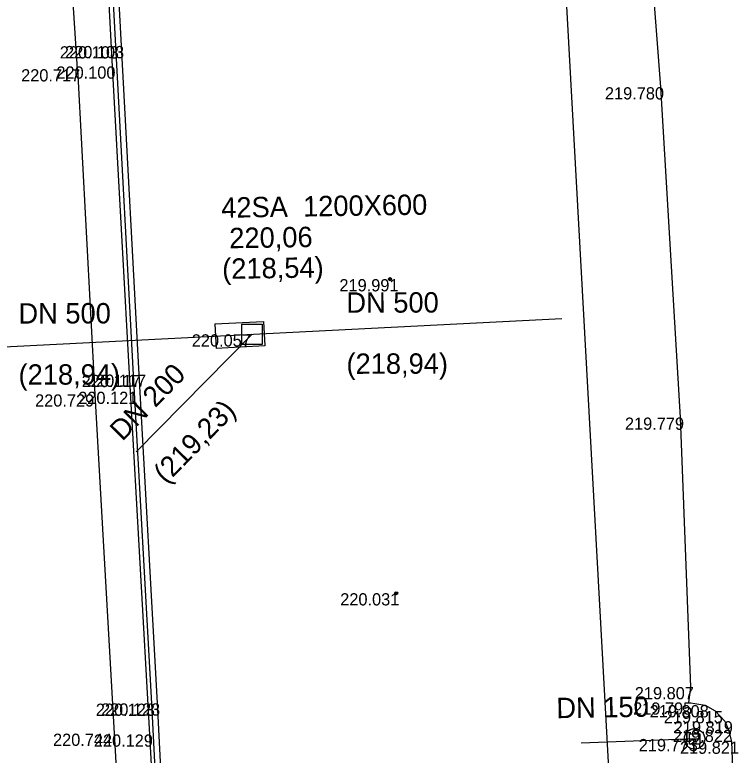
# Model space of a CAD drawing. Extents: x -599516 to -599132, y -1163668 to -1163119.
# Drawn here: x -599236.19 to -599218.44, y -1163636.04 to -1163617.87 of the extents above; entities that cross this region are included whole.
import ezdxf

# ---------------------------------------------------------------- set-up
doc = ezdxf.new("R2010")
doc.units = 0
for name, color, linetype in [('_ZEMERENI OBLAST', 7, 'Continuous'), ('Bod-oznac1', 7, 'Continuous'), ('Bod-vyska1', 7, 'Continuous'), ('Z_kanalizace-destova', 7, 'Continuous'), ('Z_kanalizace-znacky-sachta', 7, 'Continuous'), ('Z_kanalizace-znacky-vpust', 7, 'Continuous'), ('Z_ploty-drateny-kovovy', 7, 'Continuous'), ('Z_podzemni-obrys-sachty', 7, 'Continuous'), ('Z_schodiste', 7, 'Continuous'), ('Z_vol-zn-podrobny-vyskovy-bod-geo', 7, 'Continuous'), ('Z_zdi-ohradni', 7, 'Continuous'), ('Z_zlaby-odvodneni', 7, 'Continuous'), ('Z_zlaby-odvodneni-osa', 7, 'Continuous')]:
    doc.layers.add(name, color=color, linetype=linetype)

msp = doc.modelspace()

# ---------------------------------------------------------------- linework, layer by layer
at = {"layer": '_ZEMERENI OBLAST'}
msp.add_lwpolyline([(-599220.632, -1163654.171), (-599229.344, -1163496.11), (-599224.438, -1163495.846), (-599230.06, -1163390.87)], dxfattribs=at)
at = {"layer": 'Bod-oznac1'}
for p, q in [((-599233.711, -1163618.645), (-599233.711, -1163618.645)), ((-599233.581, -1163618.638), (-599233.581, -1163618.638)), ((-599234.655, -1163619.208), (-599234.655, -1163619.208)), ((-599233.797, -1163619.14), (-599233.797, -1163619.14)), ((-599220.343, -1163619.65), (-599220.343, -1163619.65)), ((-599226.984, -1163624.359), (-599226.984, -1163624.359)), ((-599230.367, -1163625.712), (-599230.367, -1163625.712)), ((-599233.274, -1163626.708), (-599233.274, -1163626.708)), ((-599233.144, -1163626.701), (-599233.144, -1163626.701)), ((-599234.222, -1163627.186), (-599234.222, -1163627.186)), ((-599233.361, -1163627.121), (-599233.361, -1163627.121)), ((-599219.859, -1163627.755), (-599219.859, -1163627.755)), ((-599226.83, -1163632.065), (-599226.83, -1163632.065)), ((-599219.61, -1163634.368), (-599219.61, -1163634.368)), ((-599232.826, -1163634.774), (-599232.826, -1163634.774)), ((-599232.696, -1163634.767), (-599232.696, -1163634.767)), ((-599219.659, -1163634.745), (-599219.659, -1163634.745)), ((-599219.247, -1163634.811), (-599219.247, -1163634.811)), ((-599219.003, -1163634.955), (-599219.003, -1163634.955)), ((-599218.769, -1163635.206), (-599218.769, -1163635.206)), ((-599218.675, -1163635.416), (-599218.675, -1163635.416)), ((-599233.748, -1163635.511), (-599233.748, -1163635.511)), ((-599232.886, -1163635.531), (-599232.886, -1163635.531)), ((-599219.509, -1163635.641), (-599219.509, -1163635.641)), ((-599218.607, -1163635.706), (-599218.607, -1163635.706))]:
    msp.add_line(p, q, dxfattribs=at)
at = {"layer": 'Z_kanalizace-destova'}
for p, q in [((-599237.965, -1163626.099), (-599222.769, -1163625.325)), ((-599233.213, -1163628.597), (-599230.367, -1163625.712)), ((-599219.509, -1163635.641), (-599222.292, -1163635.747))]:
    msp.add_line(p, q, dxfattribs=at)
msp.add_lwpolyline([(-599232.625, -1163638.773), (-599232.826, -1163634.774), (-599233.274, -1163626.708), (-599233.711, -1163618.645), (-599234.117, -1163611.029)], dxfattribs=at)
at = {"layer": 'Z_kanalizace-znacky-sachta'}
msp.add_lwpolyline([(-599230.617, -1163625.462), (-599230.117, -1163625.462), (-599230.117, -1163625.962), (-599230.617, -1163625.962)], close=True, dxfattribs=at)
at = {"layer": 'Z_kanalizace-znacky-vpust'}
msp.add_line((-599219.634, -1163635.641), (-599219.384, -1163635.641), dxfattribs=at)
msp.add_lwpolyline([(-599219.634, -1163635.516), (-599219.384, -1163635.516), (-599219.384, -1163635.766), (-599219.634, -1163635.766)], close=True, dxfattribs=at)
at = {"layer": 'Z_ploty-drateny-kovovy'}
msp.add_lwpolyline([(-599220.754, -1163614.29), (-599220.343, -1163619.65), (-599219.859, -1163627.755), (-599219.61, -1163634.368)], dxfattribs=at)
at = {"layer": 'Z_podzemni-obrys-sachty'}
msp.add_line((-599231.281, -1163625.458), (-599231.251, -1163626.057), dxfattribs=at)
msp.add_lwpolyline([(-599231.281, -1163625.458), (-599230.083, -1163625.397), (-599230.052, -1163625.996), (-599231.251, -1163626.057)], dxfattribs=at)
msp.add_circle((-599219.509, -1163635.641), 0.25, dxfattribs=at)
at = {"layer": 'Z_schodiste'}
for p, q in [((-599234.263, -1163610.32), (-599233.797, -1163619.14)), ((-599234.655, -1163619.208), (-599235.137, -1163611.288))]:
    msp.add_line(p, q, dxfattribs=at)
for points in [[(-599234.655, -1163619.208), (-599234.222, -1163627.186), (-599233.748, -1163635.511), (-599233.506, -1163639.772), (-599229.57, -1163639.504)], [(-599233.797, -1163619.14), (-599233.361, -1163627.121), (-599232.886, -1163635.531), (-599232.703, -1163638.805), (-599228.233, -1163638.55)]]:
    msp.add_lwpolyline(points, dxfattribs=at)
at = {"layer": 'Z_vol-zn-podrobny-vyskovy-bod-geo'}
for centre, radius in [((-599226.984, -1163624.359), 0.0375), ((-599226.984, -1163624.359), 0.0125), ((-599226.83, -1163632.065), 0.0375), ((-599226.83, -1163632.065), 0.0125)]:
    msp.add_circle(centre, radius, dxfattribs=at)
at = {"layer": 'Z_zdi-ohradni'}
msp.add_lwpolyline([(-599219.61, -1163634.368), (-599219.659, -1163634.745), (-599219.247, -1163634.811), (-599219.003, -1163634.955), (-599218.769, -1163635.206), (-599218.675, -1163635.416), (-599218.607, -1163635.706), (-599218.554, -1163637.031), (-599218.563, -1163637.325), (-599218.673, -1163637.613), (-599218.855, -1163637.856), (-599219.097, -1163638.029), (-599219.405, -1163638.099), (-599219.394, -1163638.472)], dxfattribs=at)
at = {"layer": 'Z_zlaby-odvodneni'}
msp.add_lwpolyline([(-599233.987, -1163611.022), (-599233.581, -1163618.638), (-599233.144, -1163626.701), (-599232.696, -1163634.767), (-599232.495, -1163638.766)], dxfattribs=at)
at = {"layer": 'Z_zlaby-odvodneni-osa'}
msp.add_lwpolyline([(-599232.625, -1163638.773), (-599232.826, -1163634.774), (-599233.274, -1163626.708), (-599233.711, -1163618.645), (-599234.117, -1163611.029)], dxfattribs=at)

# ---------------------------------------------------------------- texts
at = {"layer": 'Bod-vyska1'}
for s, p in [('220.103', (-599235.085, -1163618.945)), ('220.103', (-599234.955, -1163618.938)), ('220.717', (-599236.034, -1163619.508)), ('220.100', (-599235.169, -1163619.44)), ('219.780', (-599221.709, -1163619.95)), ('219.991', (-599228.224, -1163624.659)), ('220.057', (-599231.847, -1163626.012)), ('220.117', (-599234.548, -1163627.008)), ('220.117', (-599234.418, -1163627.001)), ('220.729', (-599235.692, -1163627.486)), ('220.121', (-599234.633, -1163627.421)), ('219.779', (-599221.218, -1163628.055)), ('220.031', (-599228.204, -1163632.365)), ('219.807', (-599220.976, -1163634.668)), ('220.123', (-599234.202, -1163635.074)), ('220.123', (-599234.072, -1163635.067)), ('219.795', (-599221.016, -1163635.045)), ('219.808', (-599220.611, -1163635.111)), ('219.815', (-599220.265, -1163635.255)), ('219.819', (-599220.02, -1163635.506)), ('219.822', (-599220.041, -1163635.716)), ('220.744', (-599235.252, -1163635.811)), ('220.129', (-599234.25, -1163635.831)), ('219.773', (-599220.879, -1163635.941)), ('219.821', (-599219.869, -1163636.006))]:
    msp.add_text(s, height=0.3, dxfattribs=at).set_placement(p)
at = {"layer": 'Z_kanalizace-destova'}
for s, rotation, p in [('42SA  1200X600 ', 0.8872, (-599231.12, -1163622.855)), (' 220,06', 0.8872, (-599231.109, -1163623.605)), ('(218,54)', 0.8872, (-599231.097, -1163624.355)), ('DN 500', 0.1024, (-599228.053, -1163625.183)), ('DN 500', 0.1024, (-599236.1, -1163625.449)), ('(218,94)', 0.1024, (-599228.05, -1163626.683)), ('(218,94)', 0.1024, (-599236.097, -1163626.949)), ('DN 200', 45.6324, (-599233.549, -1163628.353)), ('(219,23)', 45.6324, (-599232.477, -1163629.402)), ('DN 150', 0.9303, (-599222.897, -1163635.133))]:
    msp.add_text(s, height=0.5, rotation=rotation, dxfattribs=at).set_placement(p)

doc.saveas('drawing.dxf')
